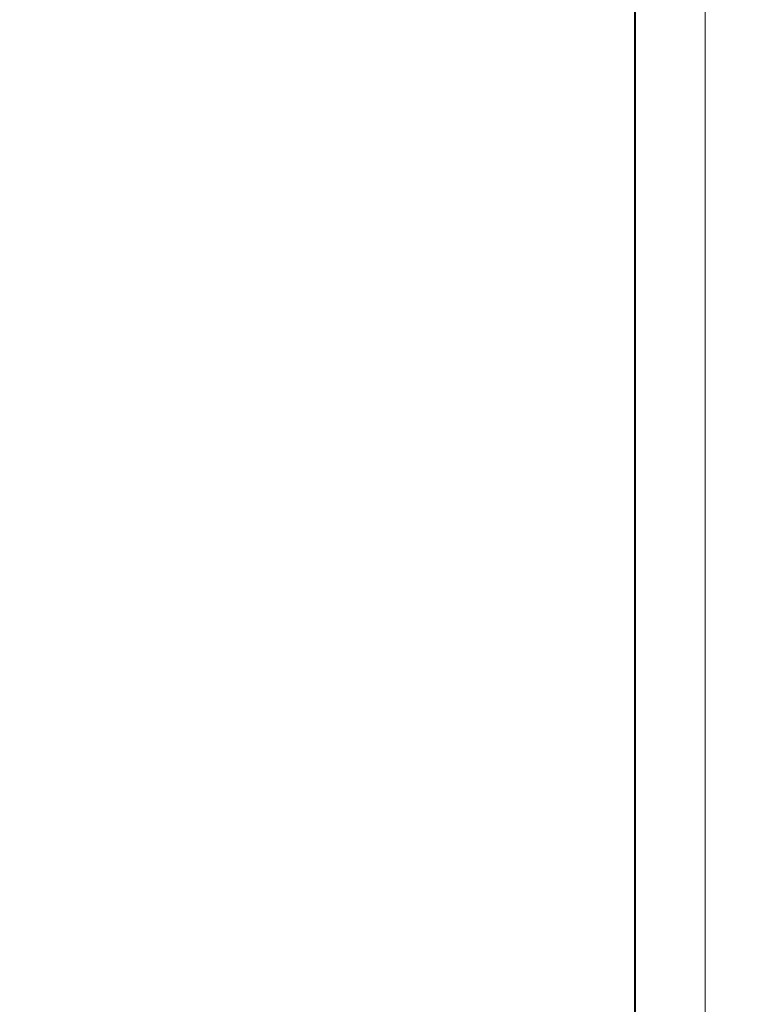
# Model space of a CAD drawing. Header units: centimetres. Extents: x -15121 to 17422, y -60492 to 0.
# Tile 380 of 423: x 7789 to 8175, y -31005 to -30477. Entities that reach past the tile are written whole.
import ezdxf

# ---------------------------------------------------------------- set-up
doc = ezdxf.new("R2010")
doc.units = ezdxf.units.CM
doc.header["$LTSCALE"] = 60
doc.layers.add('Aika Obramowanie', color=7, linetype='Continuous', lineweight=15, plot=False)
doc.layers.add('Aika Ramka', color=5, linetype='Continuous', lineweight=40)
doc.layers.add('AIKA sufity podwieszane', color=8, linetype='Continuous')

msp = doc.modelspace()

# ---------------------------------------------------------------- hatches: boundary and pattern name
at = {"layer": 'AIKA sufity podwieszane', "transparency": 33554610}
h = msp.add_hatch(dxfattribs=at)
h.set_pattern_fill('ANSI37', color=256, scale=2.771036)
h.set_pattern_definition([(45, (965, -560.891), (-6.221154, 6.221154), []), (135, (965, -560.891), (-6.221154, -6.221154), [])])
h.paths.add_polyline_path([(8042.3569, -30518.3765), (7416.3568, -30518.3765), (7416.3568, -30604.3765), (8042.3569, -30604.3765)])
h.paths.add_polyline_path([(8082.3569, -30518.3765), (8042.3569, -30518.3765), (8042.3569, -30604.3765), (8082.3569, -30604.3765)], flags=17)
h.paths.add_polyline_path([(7658.3568, -30518.3765), (8082.3569, -30518.3765), (8082.3569, -30604.3765), (7658.3568, -30604.3765)])

# ---------------------------------------------------------------- linework, layer by layer
at = {"layer": 'Aika Obramowanie', "transparency": 33554610}
for points in [[(8156.4494, -28994.4179), (5923.3101, -28994.4179), (5923.3101, -32042.5678), (8156.4494, -32042.5678)], [(10389.5886, -28994.4179), (8156.4494, -28994.4179), (8156.4494, -32042.5678), (10389.5886, -32042.5678)]]:
    msp.add_lwpolyline(points, close=True, dxfattribs=at)
at = {"layer": 'Aika Ramka', "transparency": 33554610}
msp.add_lwpolyline([(8118.8544, -29034.9729), (5960.9051, -29034.9729), (5960.9051, -32004.9729), (8118.8544, -32004.9729)], close=True, dxfattribs=at)

doc.saveas('drawing.dxf')
